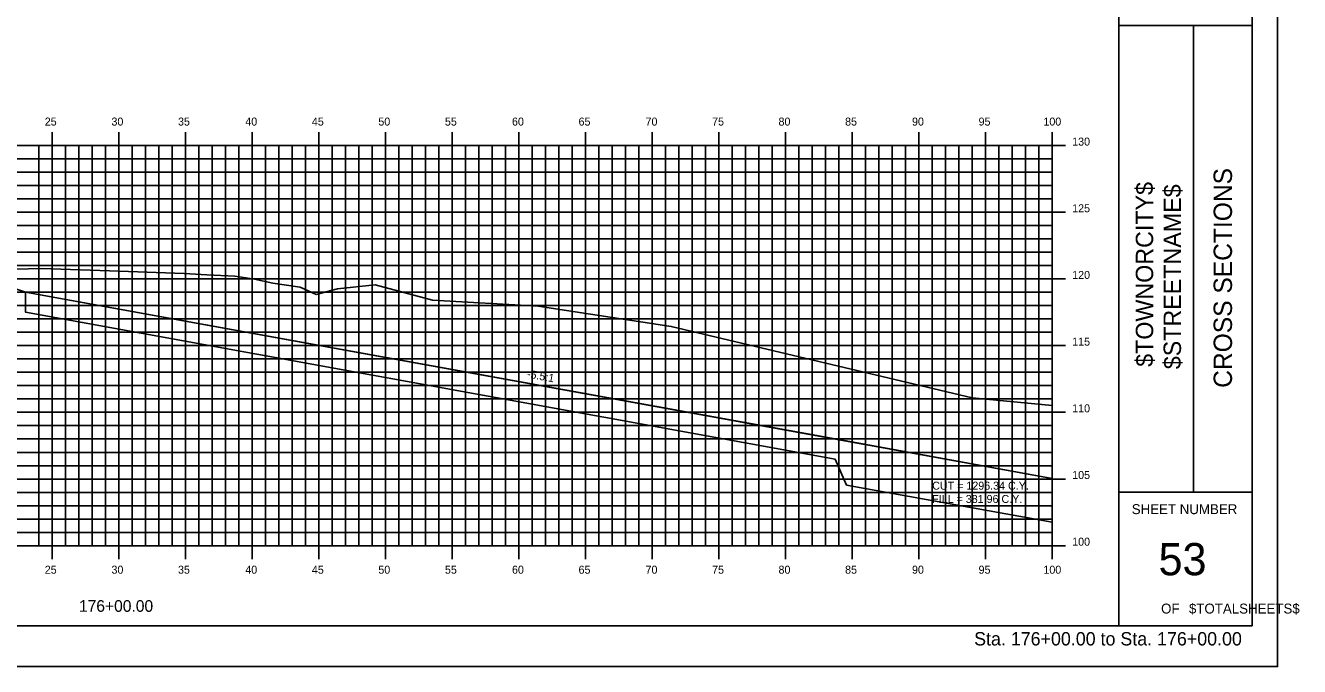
# Model space of a CAD drawing. Extents: x 850598 to 870284, y 366541 to 366651.
# Drawn here: x 858213.6 to 858309.2, y 366541.2 to 366589.2 of the extents above; entities that cross this region are included whole.
import ezdxf

# ---------------------------------------------------------------- set-up
doc = ezdxf.new("R2010")
doc.units = 0
for name, color, linetype in [('ANNOTATION', 7, 'Continuous'), ('BORDER', 7, 'Continuous'), ('D_Drainage_RipRap', 7, 'Continuous'), ('D_Roadway_Centerline', 7, 'Continuous'), ('D_Roadway_SlopeLines', 7, 'Continuous'), ('D_Roadway_SubGrade', 7, 'Continuous'), ('D_Text_Standard', 7, 'Continuous'), ('H_V ANNOTATION', 7, 'Continuous'), ('HIGHWAY_TITLE', 7, 'Continuous'), ('MAJOR', 7, 'Continuous'), ('MINOR', 7, 'Continuous'), ('PLOT BOUNDARY', 7, 'Continuous'), ('S_Roadway_Centerline', 7, 'Continuous')]:
    doc.layers.add(name, color=color, linetype=linetype)

msp = doc.modelspace()

# ---------------------------------------------------------------- linework, layer by layer
at = {"layer": 'BORDER'}
for p, q in [((858295.62, 366544.225), (858295.62, 366649.225)), ((858305.62, 366544.225), (858305.62, 366649.225)), ((858295.62, 366589.228), (858305.62, 366589.228)), ((858301.211, 366554.228), (858301.211, 366589.228)), ((858295.62, 366554.228), (858305.62, 366554.228)), ((858145.62, 366544.225), (858305.62, 366544.225))]:
    msp.add_line(p, q, dxfattribs=at)
at = {"layer": 'D_Drainage_RipRap'}
msp.add_lwpolyline([(858290.619, 366555.272), (858290.619, 366551.978), (858275.196, 366554.775), (858274.334, 366556.725), (858213.619, 366567.737), (858213.619, 366569.237), (858274.334, 366558.225)], close=True, dxfattribs=at)
at = {"layer": 'D_Roadway_Centerline'}
msp.add_lwpolyline([(858150.619, 366560.617), (858161.619, 366566.117), (858167.875, 366569.244), (858171.619, 366571.117), (858173.619, 366571.237), (858179.619, 366571.597), (858190.619, 366571.927), (858201.619, 366571.597), (858205.619, 366571.357), (858207.619, 366571.237), (858213.619, 366569.237), (858274.334, 366558.225), (858290.619, 366555.272)], dxfattribs=at)
at = {"layer": 'D_Roadway_SlopeLines'}
msp.add_lwpolyline([(858213.619, 366569.237), (858290.619, 366555.272)], dxfattribs=at)
at = {"layer": 'D_Roadway_SubGrade'}
msp.add_lwpolyline([(858201.619, 366571.097), (858202.619, 366571.037), (858202.619, 366571.287), (858207.619, 366570.987), (858207.619, 366571.237), (858213.619, 366569.237), (858201.619, 366569.597)], close=True, dxfattribs=at)
at = {"layer": 'MAJOR'}
for p, q in [((858215.619, 366581.227), (858215.619, 366580.225)), ((858215.619, 366581.227), (858215.619, 366580.225)), ((858220.619, 366581.227), (858220.619, 366580.225)), ((858220.619, 366581.227), (858220.619, 366580.225)), ((858225.619, 366581.227), (858225.619, 366580.225)), ((858225.619, 366581.227), (858225.619, 366580.225)), ((858230.619, 366581.227), (858230.619, 366580.225)), ((858230.619, 366581.227), (858230.619, 366580.225)), ((858235.619, 366581.227), (858235.619, 366580.225)), ((858235.619, 366581.227), (858235.619, 366580.225)), ((858240.619, 366581.227), (858240.619, 366580.225)), ((858240.619, 366581.227), (858240.619, 366580.225)), ((858245.619, 366581.227), (858245.619, 366580.225)), ((858245.619, 366581.227), (858245.619, 366580.225)), ((858250.619, 366581.227), (858250.619, 366580.225)), ((858250.619, 366581.227), (858250.619, 366580.225)), ((858255.619, 366581.227), (858255.619, 366580.225)), ((858255.619, 366581.227), (858255.619, 366580.225)), ((858260.619, 366581.227), (858260.619, 366580.225)), ((858260.619, 366581.227), (858260.619, 366580.225)), ((858265.619, 366581.227), (858265.619, 366580.225)), ((858265.619, 366581.227), (858265.619, 366580.225)), ((858270.619, 366581.227), (858270.619, 366580.225)), ((858270.619, 366581.227), (858270.619, 366580.225)), ((858275.619, 366581.227), (858275.619, 366580.225)), ((858275.619, 366581.227), (858275.619, 366580.225)), ((858280.619, 366581.227), (858280.619, 366580.225)), ((858280.619, 366581.227), (858280.619, 366580.225)), ((858285.619, 366581.227), (858285.619, 366580.225)), ((858285.619, 366581.227), (858285.619, 366580.225)), ((858290.619, 366581.227), (858290.619, 366580.225)), ((858290.619, 366581.227), (858290.619, 366580.225)), ((858150.619, 366580.225), (858290.619, 366580.225)), ((858150.619, 366580.225), (858290.619, 366580.225)), ((858150.619, 366580.225), (858290.619, 366580.225)), ((858150.619, 366580.225), (858290.619, 366580.225)), ((858215.619, 366550.225), (858215.619, 366580.225)), ((858215.619, 366550.225), (858215.619, 366580.225)), ((858220.619, 366550.225), (858220.619, 366580.225)), ((858220.619, 366550.225), (858220.619, 366580.225)), ((858225.619, 366550.225), (858225.619, 366580.225)), ((858225.619, 366550.225), (858225.619, 366580.225)), ((858230.619, 366550.225), (858230.619, 366580.225)), ((858230.619, 366550.225), (858230.619, 366580.225)), ((858235.619, 366550.225), (858235.619, 366580.225)), ((858235.619, 366550.225), (858235.619, 366580.225)), ((858240.619, 366550.225), (858240.619, 366580.225)), ((858240.619, 366550.225), (858240.619, 366580.225)), ((858245.619, 366550.225), (858245.619, 366580.225)), ((858245.619, 366550.225), (858245.619, 366580.225)), ((858250.619, 366550.225), (858250.619, 366580.225)), ((858250.619, 366550.225), (858250.619, 366580.225)), ((858255.619, 366550.225), (858255.619, 366580.225)), ((858255.619, 366550.225), (858255.619, 366580.225)), ((858260.619, 366550.225), (858260.619, 366580.225)), ((858260.619, 366550.225), (858260.619, 366580.225)), ((858265.619, 366550.225), (858265.619, 366580.225)), ((858265.619, 366550.225), (858265.619, 366580.225)), ((858270.619, 366550.225), (858270.619, 366580.225)), ((858270.619, 366550.225), (858270.619, 366580.225)), ((858275.619, 366550.225), (858275.619, 366580.225)), ((858275.619, 366550.225), (858275.619, 366580.225)), ((858280.619, 366550.225), (858280.619, 366580.225)), ((858280.619, 366550.225), (858280.619, 366580.225)), ((858285.619, 366550.225), (858285.619, 366580.225)), ((858285.619, 366550.225), (858285.619, 366580.225)), ((858291.621, 366580.225), (858289.617, 366580.225)), ((858291.621, 366580.225), (858289.617, 366580.225)), ((858290.619, 366550.225), (858290.619, 366580.225)), ((858290.619, 366550.225), (858290.619, 366580.225)), ((858290.619, 366550.225), (858290.619, 366580.225)), ((858290.619, 366550.225), (858290.619, 366580.225)), ((858150.619, 366575.225), (858290.619, 366575.225)), ((858150.619, 366575.225), (858290.619, 366575.225)), ((858291.621, 366575.225), (858289.617, 366575.225)), ((858291.621, 366575.225), (858289.617, 366575.225)), ((858150.619, 366570.225), (858290.619, 366570.225)), ((858150.619, 366570.225), (858290.619, 366570.225)), ((858291.621, 366570.225), (858289.617, 366570.225)), ((858291.621, 366570.225), (858289.617, 366570.225)), ((858150.619, 366565.225), (858290.619, 366565.225)), ((858150.619, 366565.225), (858290.619, 366565.225)), ((858291.621, 366565.225), (858289.617, 366565.225)), ((858291.621, 366565.225), (858289.617, 366565.225)), ((858150.619, 366560.225), (858290.619, 366560.225)), ((858150.619, 366560.225), (858290.619, 366560.225)), ((858291.621, 366560.225), (858289.617, 366560.225)), ((858291.621, 366560.225), (858289.617, 366560.225)), ((858150.619, 366555.225), (858290.619, 366555.225)), ((858150.619, 366555.225), (858290.619, 366555.225)), ((858291.621, 366555.225), (858289.617, 366555.225)), ((858291.621, 366555.225), (858289.617, 366555.225)), ((858150.619, 366550.225), (858290.619, 366550.225)), ((858150.619, 366550.225), (858290.619, 366550.225)), ((858150.619, 366550.225), (858290.619, 366550.225)), ((858150.619, 366550.225), (858290.619, 366550.225)), ((858215.619, 366549.223), (858215.619, 366550.225)), ((858215.619, 366549.223), (858215.619, 366550.225)), ((858220.619, 366549.223), (858220.619, 366550.225)), ((858220.619, 366549.223), (858220.619, 366550.225)), ((858225.619, 366549.223), (858225.619, 366550.225)), ((858225.619, 366549.223), (858225.619, 366550.225)), ((858230.619, 366549.223), (858230.619, 366550.225)), ((858230.619, 366549.223), (858230.619, 366550.225)), ((858235.619, 366549.223), (858235.619, 366550.225)), ((858235.619, 366549.223), (858235.619, 366550.225)), ((858240.619, 366549.223), (858240.619, 366550.225)), ((858240.619, 366549.223), (858240.619, 366550.225)), ((858245.619, 366549.223), (858245.619, 366550.225)), ((858245.619, 366549.223), (858245.619, 366550.225)), ((858250.619, 366549.223), (858250.619, 366550.225)), ((858250.619, 366549.223), (858250.619, 366550.225)), ((858255.619, 366549.223), (858255.619, 366550.225)), ((858255.619, 366549.223), (858255.619, 366550.225)), ((858260.619, 366549.223), (858260.619, 366550.225)), ((858260.619, 366549.223), (858260.619, 366550.225)), ((858265.619, 366549.223), (858265.619, 366550.225)), ((858265.619, 366549.223), (858265.619, 366550.225)), ((858270.619, 366549.223), (858270.619, 366550.225)), ((858270.619, 366549.223), (858270.619, 366550.225)), ((858275.619, 366549.223), (858275.619, 366550.225)), ((858275.619, 366549.223), (858275.619, 366550.225)), ((858280.619, 366549.223), (858280.619, 366550.225)), ((858280.619, 366549.223), (858280.619, 366550.225)), ((858285.619, 366549.223), (858285.619, 366550.225)), ((858285.619, 366549.223), (858285.619, 366550.225)), ((858291.621, 366550.225), (858289.617, 366550.225)), ((858291.621, 366550.225), (858289.617, 366550.225)), ((858290.619, 366549.223), (858290.619, 366550.225)), ((858290.619, 366549.223), (858290.619, 366550.225))]:
    msp.add_line(p, q, dxfattribs=at)
at = {"layer": 'MINOR'}
for p, q in [((858214.619, 366550.225), (858214.619, 366580.225)), ((858214.619, 366550.225), (858214.619, 366580.225)), ((858216.619, 366550.225), (858216.619, 366580.225)), ((858216.619, 366550.225), (858216.619, 366580.225)), ((858217.619, 366550.225), (858217.619, 366580.225)), ((858217.619, 366550.225), (858217.619, 366580.225)), ((858218.619, 366550.225), (858218.619, 366580.225)), ((858218.619, 366550.225), (858218.619, 366580.225)), ((858219.619, 366550.225), (858219.619, 366580.225)), ((858219.619, 366550.225), (858219.619, 366580.225)), ((858221.619, 366550.225), (858221.619, 366580.225)), ((858221.619, 366550.225), (858221.619, 366580.225)), ((858222.619, 366550.225), (858222.619, 366580.225)), ((858222.619, 366550.225), (858222.619, 366580.225)), ((858223.619, 366550.225), (858223.619, 366580.225)), ((858223.619, 366550.225), (858223.619, 366580.225)), ((858224.619, 366550.225), (858224.619, 366580.225)), ((858224.619, 366550.225), (858224.619, 366580.225)), ((858226.619, 366550.225), (858226.619, 366580.225)), ((858226.619, 366550.225), (858226.619, 366580.225)), ((858227.619, 366550.225), (858227.619, 366580.225)), ((858227.619, 366550.225), (858227.619, 366580.225)), ((858228.619, 366550.225), (858228.619, 366580.225)), ((858228.619, 366550.225), (858228.619, 366580.225)), ((858229.619, 366550.225), (858229.619, 366580.225)), ((858229.619, 366550.225), (858229.619, 366580.225)), ((858231.619, 366550.225), (858231.619, 366580.225)), ((858231.619, 366550.225), (858231.619, 366580.225)), ((858232.619, 366550.225), (858232.619, 366580.225)), ((858232.619, 366550.225), (858232.619, 366580.225)), ((858233.619, 366550.225), (858233.619, 366580.225)), ((858233.619, 366550.225), (858233.619, 366580.225)), ((858234.619, 366550.225), (858234.619, 366580.225)), ((858234.619, 366550.225), (858234.619, 366580.225)), ((858236.619, 366550.225), (858236.619, 366580.225)), ((858236.619, 366550.225), (858236.619, 366580.225)), ((858237.619, 366550.225), (858237.619, 366580.225)), ((858237.619, 366550.225), (858237.619, 366580.225)), ((858238.619, 366550.225), (858238.619, 366580.225)), ((858238.619, 366550.225), (858238.619, 366580.225)), ((858239.619, 366550.225), (858239.619, 366580.225)), ((858239.619, 366550.225), (858239.619, 366580.225)), ((858241.619, 366550.225), (858241.619, 366580.225)), ((858241.619, 366550.225), (858241.619, 366580.225)), ((858242.619, 366550.225), (858242.619, 366580.225)), ((858242.619, 366550.225), (858242.619, 366580.225)), ((858243.619, 366550.225), (858243.619, 366580.225)), ((858243.619, 366550.225), (858243.619, 366580.225)), ((858244.619, 366550.225), (858244.619, 366580.225)), ((858244.619, 366550.225), (858244.619, 366580.225)), ((858246.619, 366550.225), (858246.619, 366580.225)), ((858246.619, 366550.225), (858246.619, 366580.225)), ((858247.619, 366550.225), (858247.619, 366580.225)), ((858247.619, 366550.225), (858247.619, 366580.225)), ((858248.619, 366550.225), (858248.619, 366580.225)), ((858248.619, 366550.225), (858248.619, 366580.225)), ((858249.619, 366550.225), (858249.619, 366580.225)), ((858249.619, 366550.225), (858249.619, 366580.225)), ((858251.619, 366550.225), (858251.619, 366580.225)), ((858251.619, 366550.225), (858251.619, 366580.225)), ((858252.619, 366550.225), (858252.619, 366580.225)), ((858252.619, 366550.225), (858252.619, 366580.225)), ((858253.619, 366550.225), (858253.619, 366580.225)), ((858253.619, 366550.225), (858253.619, 366580.225)), ((858254.619, 366550.225), (858254.619, 366580.225)), ((858254.619, 366550.225), (858254.619, 366580.225)), ((858256.619, 366550.225), (858256.619, 366580.225)), ((858256.619, 366550.225), (858256.619, 366580.225)), ((858257.619, 366550.225), (858257.619, 366580.225)), ((858257.619, 366550.225), (858257.619, 366580.225)), ((858258.619, 366550.225), (858258.619, 366580.225)), ((858258.619, 366550.225), (858258.619, 366580.225)), ((858259.619, 366550.225), (858259.619, 366580.225)), ((858259.619, 366550.225), (858259.619, 366580.225)), ((858261.619, 366550.225), (858261.619, 366580.225)), ((858261.619, 366550.225), (858261.619, 366580.225)), ((858262.619, 366550.225), (858262.619, 366580.225)), ((858262.619, 366550.225), (858262.619, 366580.225)), ((858263.619, 366550.225), (858263.619, 366580.225)), ((858263.619, 366550.225), (858263.619, 366580.225)), ((858264.619, 366550.225), (858264.619, 366580.225)), ((858264.619, 366550.225), (858264.619, 366580.225)), ((858266.619, 366550.225), (858266.619, 366580.225)), ((858266.619, 366550.225), (858266.619, 366580.225)), ((858267.619, 366550.225), (858267.619, 366580.225)), ((858267.619, 366550.225), (858267.619, 366580.225)), ((858268.619, 366550.225), (858268.619, 366580.225)), ((858268.619, 366550.225), (858268.619, 366580.225)), ((858269.619, 366550.225), (858269.619, 366580.225)), ((858269.619, 366550.225), (858269.619, 366580.225)), ((858271.619, 366550.225), (858271.619, 366580.225)), ((858271.619, 366550.225), (858271.619, 366580.225)), ((858272.619, 366550.225), (858272.619, 366580.225)), ((858272.619, 366550.225), (858272.619, 366580.225)), ((858273.619, 366550.225), (858273.619, 366580.225)), ((858273.619, 366550.225), (858273.619, 366580.225)), ((858274.619, 366550.225), (858274.619, 366580.225)), ((858274.619, 366550.225), (858274.619, 366580.225)), ((858276.619, 366550.225), (858276.619, 366580.225)), ((858276.619, 366550.225), (858276.619, 366580.225)), ((858277.619, 366550.225), (858277.619, 366580.225)), ((858277.619, 366550.225), (858277.619, 366580.225)), ((858278.619, 366550.225), (858278.619, 366580.225)), ((858278.619, 366550.225), (858278.619, 366580.225)), ((858279.619, 366550.225), (858279.619, 366580.225)), ((858279.619, 366550.225), (858279.619, 366580.225)), ((858281.619, 366550.225), (858281.619, 366580.225)), ((858281.619, 366550.225), (858281.619, 366580.225)), ((858282.619, 366550.225), (858282.619, 366580.225)), ((858282.619, 366550.225), (858282.619, 366580.225)), ((858283.619, 366550.225), (858283.619, 366580.225)), ((858283.619, 366550.225), (858283.619, 366580.225)), ((858284.619, 366550.225), (858284.619, 366580.225)), ((858284.619, 366550.225), (858284.619, 366580.225)), ((858286.619, 366550.225), (858286.619, 366580.225)), ((858286.619, 366550.225), (858286.619, 366580.225)), ((858287.619, 366550.225), (858287.619, 366580.225)), ((858287.619, 366550.225), (858287.619, 366580.225)), ((858288.619, 366550.225), (858288.619, 366580.225)), ((858288.619, 366550.225), (858288.619, 366580.225)), ((858289.619, 366550.225), (858289.619, 366580.225)), ((858289.619, 366550.225), (858289.619, 366580.225)), ((858150.619, 366579.225), (858290.619, 366579.225)), ((858150.619, 366579.225), (858290.619, 366579.225)), ((858290.619, 366579.225), (858289.617, 366579.225)), ((858290.619, 366579.225), (858289.617, 366579.225)), ((858150.619, 366578.225), (858290.619, 366578.225)), ((858150.619, 366578.225), (858290.619, 366578.225)), ((858290.619, 366578.225), (858289.617, 366578.225)), ((858290.619, 366578.225), (858289.617, 366578.225)), ((858150.619, 366577.225), (858290.619, 366577.225)), ((858150.619, 366577.225), (858290.619, 366577.225)), ((858290.619, 366577.225), (858289.617, 366577.225)), ((858290.619, 366577.225), (858289.617, 366577.225)), ((858150.619, 366576.225), (858290.619, 366576.225)), ((858150.619, 366576.225), (858290.619, 366576.225)), ((858290.619, 366576.225), (858289.617, 366576.225)), ((858290.619, 366576.225), (858289.617, 366576.225)), ((858150.619, 366574.225), (858290.619, 366574.225)), ((858150.619, 366574.225), (858290.619, 366574.225)), ((858290.619, 366574.225), (858289.617, 366574.225)), ((858290.619, 366574.225), (858289.617, 366574.225)), ((858150.619, 366573.225), (858290.619, 366573.225)), ((858150.619, 366573.225), (858290.619, 366573.225)), ((858290.619, 366573.225), (858289.617, 366573.225)), ((858290.619, 366573.225), (858289.617, 366573.225)), ((858150.619, 366572.225), (858290.619, 366572.225)), ((858150.619, 366572.225), (858290.619, 366572.225)), ((858290.619, 366572.225), (858289.617, 366572.225)), ((858290.619, 366572.225), (858289.617, 366572.225)), ((858150.619, 366571.225), (858290.619, 366571.225)), ((858150.619, 366571.225), (858290.619, 366571.225)), ((858290.619, 366571.225), (858289.617, 366571.225)), ((858290.619, 366571.225), (858289.617, 366571.225)), ((858150.619, 366569.225), (858290.619, 366569.225)), ((858150.619, 366569.225), (858290.619, 366569.225)), ((858290.619, 366569.225), (858289.617, 366569.225)), ((858290.619, 366569.225), (858289.617, 366569.225)), ((858150.619, 366568.225), (858290.619, 366568.225)), ((858150.619, 366568.225), (858290.619, 366568.225)), ((858290.619, 366568.225), (858289.617, 366568.225)), ((858290.619, 366568.225), (858289.617, 366568.225)), ((858150.619, 366567.225), (858290.619, 366567.225)), ((858150.619, 366567.225), (858290.619, 366567.225)), ((858290.619, 366567.225), (858289.617, 366567.225)), ((858290.619, 366567.225), (858289.617, 366567.225)), ((858150.619, 366566.225), (858290.619, 366566.225)), ((858150.619, 366566.225), (858290.619, 366566.225)), ((858290.619, 366566.225), (858289.617, 366566.225)), ((858290.619, 366566.225), (858289.617, 366566.225)), ((858150.619, 366564.225), (858290.619, 366564.225)), ((858150.619, 366564.225), (858290.619, 366564.225)), ((858290.619, 366564.225), (858289.617, 366564.225)), ((858290.619, 366564.225), (858289.617, 366564.225)), ((858150.619, 366563.225), (858290.619, 366563.225)), ((858150.619, 366563.225), (858290.619, 366563.225)), ((858290.619, 366563.225), (858289.617, 366563.225)), ((858290.619, 366563.225), (858289.617, 366563.225)), ((858150.619, 366562.225), (858290.619, 366562.225)), ((858150.619, 366562.225), (858290.619, 366562.225)), ((858290.619, 366562.225), (858289.617, 366562.225)), ((858290.619, 366562.225), (858289.617, 366562.225)), ((858150.619, 366561.225), (858290.619, 366561.225)), ((858150.619, 366561.225), (858290.619, 366561.225)), ((858290.619, 366561.225), (858289.617, 366561.225)), ((858290.619, 366561.225), (858289.617, 366561.225)), ((858150.619, 366559.225), (858290.619, 366559.225)), ((858150.619, 366559.225), (858290.619, 366559.225)), ((858290.619, 366559.225), (858289.617, 366559.225)), ((858290.619, 366559.225), (858289.617, 366559.225)), ((858150.619, 366558.225), (858290.619, 366558.225)), ((858150.619, 366558.225), (858290.619, 366558.225)), ((858290.619, 366558.225), (858289.617, 366558.225)), ((858290.619, 366558.225), (858289.617, 366558.225)), ((858150.619, 366557.225), (858290.619, 366557.225)), ((858150.619, 366557.225), (858290.619, 366557.225)), ((858290.619, 366557.225), (858289.617, 366557.225)), ((858290.619, 366557.225), (858289.617, 366557.225)), ((858150.619, 366556.225), (858290.619, 366556.225)), ((858150.619, 366556.225), (858290.619, 366556.225)), ((858290.619, 366556.225), (858289.617, 366556.225)), ((858290.619, 366556.225), (858289.617, 366556.225)), ((858150.619, 366554.225), (858290.619, 366554.225)), ((858150.619, 366554.225), (858290.619, 366554.225)), ((858290.619, 366554.225), (858289.617, 366554.225)), ((858290.619, 366554.225), (858289.617, 366554.225)), ((858150.619, 366553.225), (858290.619, 366553.225)), ((858150.619, 366553.225), (858290.619, 366553.225)), ((858290.619, 366553.225), (858289.617, 366553.225)), ((858290.619, 366553.225), (858289.617, 366553.225)), ((858150.619, 366552.225), (858290.619, 366552.225)), ((858150.619, 366552.225), (858290.619, 366552.225)), ((858290.619, 366552.225), (858289.617, 366552.225)), ((858290.619, 366552.225), (858289.617, 366552.225)), ((858150.619, 366551.225), (858290.619, 366551.225)), ((858150.619, 366551.225), (858290.619, 366551.225)), ((858290.619, 366551.225), (858289.617, 366551.225)), ((858290.619, 366551.225), (858289.617, 366551.225))]:
    msp.add_line(p, q, dxfattribs=at)
at = {"layer": 'PLOT BOUNDARY'}
msp.add_lwpolyline([(858137.526, 366541.166), (858307.526, 366541.166), (858307.526, 366651.166), (858137.526, 366651.166)], close=True, dxfattribs=at)
at = {"layer": 'S_Roadway_Centerline'}
msp.add_lwpolyline([(858208.953, 366570.851), (858214.81, 366571.007), (858220.651, 366570.807), (858225.519, 366570.632), (858227.22, 366570.545), (858229.329, 366570.439), (858230.794, 366570.214), (858232.166, 366569.912), (858234.228, 366569.598), (858235.431, 366569.057), (858237.022, 366569.476), (858239.856, 366569.79), (858244.145, 366568.632), (858252.06, 366568.182), (858262.054, 366566.67), (858284.628, 366561.302), (858290.619, 366560.747)], dxfattribs=at)

# ---------------------------------------------------------------- texts
at = {"layer": 'ANNOTATION'}
msp.add_text('-5.5:1', height=0.6, rotation=349.72041, dxfattribs=at).set_placement((858251.201, 366562.837))
at = {"layer": 'BORDER'}
for s, height, rotation, p in [('CROSS SECTIONS', 1.37787, 90, (858304.104, 366562.062)), ('SHEET NUMBER', 0.74527, 360, (858296.585, 366552.592)), ('53', 2.4194, 360, (858298.595, 366548.008)), ('OF', 0.7453, 360, (858298.787, 366545.138)), ('$TOTALSHEETS$', 0.74527, 360, (858300.876, 366545.138))]:
    msp.add_text(s, height=height, rotation=rotation, dxfattribs=at).set_placement(p)
at = {"layer": 'D_Text_Standard'}
for s, p in [('CUT = 1296.34 C.Y.', (858281.619, 366554.425)), ('FILL = 381.96 C.Y.', (858281.619, 366553.429))]:
    msp.add_text(s, height=0.6, dxfattribs=at).set_placement(p)
at = {"layer": 'H_V ANNOTATION'}
for s, height, p in [('25', 0.6, (858215.065, 366581.725)), ('30', 0.6, (858220.068, 366581.725)), ('35', 0.6, (858225.06, 366581.725)), ('40', 0.6, (858230.106, 366581.725)), ('45', 0.6, (858235.098, 366581.725)), ('50', 0.6, (858240.084, 366581.725)), ('55', 0.6, (858245.076, 366581.725)), ('60', 0.6, (858250.106, 366581.725)), ('65', 0.6, (858255.098, 366581.725)), ('70', 0.6, (858260.122, 366581.725)), ('75', 0.6, (858265.114, 366581.725)), ('80', 0.6, (858270.095, 366581.725)), ('85', 0.6, (858275.087, 366581.725)), ('90', 0.6, (858280.106, 366581.725)), ('95', 0.6, (858285.098, 366581.725)), ('100', 0.6, (858289.961, 366581.725)), ('130', 0.6, (858292.119, 366580.225)), ('125', 0.6, (858292.119, 366575.225)), ('120', 0.6, (858292.119, 366570.225)), ('115', 0.6, (858292.119, 366565.225)), ('110', 0.6, (858292.119, 366560.225)), ('105', 0.6, (858292.119, 366555.225)), ('100', 0.6, (858292.119, 366550.225)), ('25', 0.6, (858215.065, 366548.125)), ('30', 0.6, (858220.068, 366548.125)), ('35', 0.6, (858225.06, 366548.125)), ('40', 0.6, (858230.106, 366548.125)), ('45', 0.6, (858235.098, 366548.125)), ('50', 0.6, (858240.084, 366548.125)), ('55', 0.6, (858245.076, 366548.125)), ('60', 0.6, (858250.106, 366548.125)), ('65', 0.6, (858255.098, 366548.125)), ('70', 0.6, (858260.122, 366548.125)), ('75', 0.6, (858265.114, 366548.125)), ('80', 0.6, (858270.095, 366548.125)), ('85', 0.6, (858275.087, 366548.125)), ('90', 0.6, (858280.106, 366548.125)), ('95', 0.6, (858285.098, 366548.125)), ('100', 0.6, (858289.961, 366548.125)), ('176+00.00', 0.875, (858217.631, 366545.268)), ('Sta. 176+00.00 to Sta. 176+00.00', 1.0002, (858284.765, 366542.745))]:
    msp.add_text(s, height=height, dxfattribs=at).set_placement(p)
at = {"layer": 'HIGHWAY_TITLE'}
for s, p in [('$TOWNORCITY$', (858298.192, 366563.637)), ('$STREETNAME$', (858300.279, 366563.457))]:
    msp.add_text(s, height=1.30428, rotation=90, dxfattribs=at).set_placement(p)
at = {"layer": 'S_Roadway_Centerline'}
for s, p in [('C', (858214.804, 366571.007)), ('L', (858214.81, 366571))]:
    msp.add_text(s, height=0.0146, dxfattribs=at).set_placement(p)

doc.saveas('drawing.dxf')
